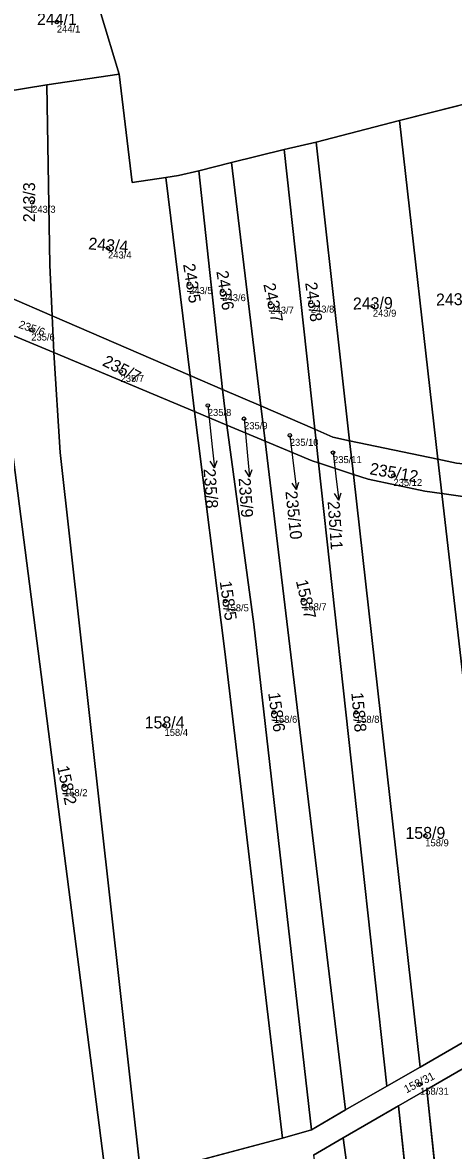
# Model space of a CAD drawing. Extents: x -603967 to -594699, y -1179315 to -1165625.
# Drawn here: x -597704.7 to -597643.2, y -1172739.7 to -1172579 of the extents above; entities that cross this region are included whole.
import ezdxf

# ---------------------------------------------------------------- set-up
doc = ezdxf.new("R2010")
doc.units = 0
for name, color, linetype in [('Definiční body', 7, 'Continuous'), ('Hranice parcel', 7, 'Continuous'), ('Parcelní čísla', 7, 'Continuous'), ('Polygon parcely', 7, 'Continuous'), ('Pop  PČ popisy', 7, 'Continuous')]:
    doc.layers.add(name, color=color, linetype=linetype)

msp = doc.modelspace()

# ---------------------------------------------------------------- linework, layer by layer
at = {"layer": 'Definiční body'}
for centre in [(-597699.78, -1172578.96994), (-597703.31, -1172604.64994), (-597692.48, -1172611.15994), (-597680.92, -1172616.22994), (-597676.18, -1172617.23994), (-597663.56, -1172618.86994), (-597669.33, -1172619.01994), (-597654.71, -1172619.44994), (-597703.43, -1172622.84994), (-597690.69, -1172628.73994), (-597678.25, -1172633.58994), (-597673.08, -1172635.47994), (-597666.55, -1172637.84994), (-597660.39, -1172640.30994), (-597651.77, -1172643.55994), (-597675.75, -1172661.42994), (-597664.65, -1172661.26994), (-597668.84, -1172677.30994), (-597657.12, -1172677.30994), (-597684.42, -1172679.16994), (-597698.76, -1172687.75994), (-597647.23, -1172694.89994), (-597647.98, -1172730.28994)]:
    msp.add_circle(centre, 0.25, dxfattribs=at)
at = {"layer": 'Hranice parcel'}
for p, q in [((-597690.9, -1172586.39), (-597693.52, -1172577.77)), ((-597701.19, -1172587.92), (-597690.9, -1172586.39)), ((-597707.28, -1172588.93), (-597701.19, -1172587.92)), ((-597650.89, -1172592.98), (-597638.71, -1172589.91)), ((-597662.81, -1172596.06), (-597650.89, -1172592.98)), ((-597645.44, -1172641.25), (-597650.89, -1172592.98)), ((-597667.35, -1172597.11), (-597662.81, -1172596.06)), ((-597658.02, -1172638.61), (-597662.81, -1172596.06)), ((-597674.85, -1172598.99), (-597667.35, -1172597.11)), ((-597663.01, -1172636.98), (-597667.35, -1172597.11)), ((-597679.52, -1172600.15), (-597674.85, -1172598.99)), ((-597670.69, -1172633.66), (-597674.85, -1172598.99)), ((-597676.16, -1172631.3), (-597679.52, -1172600.15)), ((-597680.76, -1172629.32), (-597684.22, -1172601.11)), ((-597700.46, -1172620.82), (-597706.57, -1172618.18)), ((-597700.22, -1172626.03), (-597700.46, -1172620.82)), ((-597680.76, -1172629.32), (-597700.46, -1172620.82)), ((-597700.22, -1172626.03), (-597706.47, -1172623.41)), ((-597680.14, -1172634.46), (-597700.22, -1172626.03)), ((-597680.14, -1172634.46), (-597680.76, -1172629.32)), ((-597676.16, -1172631.3), (-597680.76, -1172629.32)), ((-597675.55, -1172636.38), (-597676.16, -1172631.3)), ((-597670.69, -1172633.66), (-597676.16, -1172631.3)), ((-597675.55, -1172636.38), (-597680.14, -1172634.46)), ((-597670.09, -1172638.67), (-597670.69, -1172633.66)), ((-597663.01, -1172636.98), (-597670.69, -1172633.66)), ((-597670.09, -1172638.67), (-597675.55, -1172636.38)), ((-597662.48, -1172641.78), (-597663.01, -1172636.98)), ((-597658.59, -1172733.95), (-597670.09, -1172638.67)), ((-597657.48, -1172643.42), (-597658.02, -1172638.61)), ((-597645.44, -1172641.25), (-597658.02, -1172638.61)), ((-597692.08, -1172749.02), (-597706.16, -1172639.79)), ((-597644.88, -1172646.12), (-597645.44, -1172641.25)), ((-597652.73, -1172730.57), (-597662.48, -1172641.78)), ((-597657.48, -1172643.42), (-597662.48, -1172641.78)), ((-597647.97, -1172727.83), (-597657.48, -1172643.42)), ((-597655.38, -1172644.11), (-597657.48, -1172643.42)), ((-597647.29, -1172645.78), (-597655.38, -1172644.11)), ((-597644.88, -1172646.12), (-597647.29, -1172645.78)), ((-597636.23, -1172721.05), (-597644.88, -1172646.12)), ((-597647.97, -1172727.83), (-597636.23, -1172721.05)), ((-597635.98, -1172724.66), (-597647.03, -1172731.05)), ((-597652.73, -1172730.57), (-597647.97, -1172727.83)), ((-597658.59, -1172733.95), (-597652.73, -1172730.57)), ((-597647.03, -1172731.05), (-597651.05, -1172733.37)), ((-597644.22, -1172757.44), (-597647.03, -1172731.05)), ((-597663.47, -1172736.76), (-597658.59, -1172733.95)), ((-597651.05, -1172733.37), (-597658.94, -1172737.93)), ((-597648.55, -1172756.92), (-597651.05, -1172733.37)), ((-597667.6, -1172737.98), (-597663.47, -1172736.76)), ((-597687.82, -1172743.33), (-597667.6, -1172737.98)), ((-597658.94, -1172737.93), (-597663.2, -1172740.39)), ((-597656.45, -1172755.96), (-597658.94, -1172737.93))]:
    msp.add_line(p, q, dxfattribs=at)
for points in [[(-597690.9, -1172586.39), (-597689.06, -1172601.83), (-597684.22, -1172601.11)], [(-597700.46, -1172620.82), (-597700.78, -1172613.62), (-597701.19, -1172587.92)], [(-597684.22, -1172601.11), (-597682.44, -1172600.85), (-597679.52, -1172600.15)], [(-597687.82, -1172743.33), (-597699.31, -1172640.27), (-597700.22, -1172626.03)], [(-597667.6, -1172737.98), (-597675.81, -1172668.64), (-597680.14, -1172634.46)], [(-597663.47, -1172736.76), (-597671.71, -1172664.75), (-597675.55, -1172636.38)], [(-597658.02, -1172638.61), (-597660.41, -1172638.11), (-597663.01, -1172636.98)], [(-597662.48, -1172641.78), (-597663.37, -1172641.49), (-597670.09, -1172638.67)], [(-597633.11, -1172642.75), (-597642.79, -1172641.8), (-597645.44, -1172641.25)], [(-597632.63, -1172647.22), (-597638.53, -1172647.02), (-597644.88, -1172646.12)]]:
    msp.add_lwpolyline(points, dxfattribs=at)
at = {"layer": 'Polygon parcely'}
for points in [[(-597693.52, -1172577.77), (-597690.9, -1172586.39), (-597689.06, -1172601.83), (-597684.22, -1172601.11), (-597682.44, -1172600.85), (-597679.52, -1172600.15), (-597674.85, -1172598.99), (-597667.35, -1172597.11), (-597662.81, -1172596.06), (-597650.89, -1172592.98), (-597638.71, -1172589.91), (-597630.6, -1172587.79), (-597626.74, -1172586.73), (-597615.36, -1172583.75), (-597606.4, -1172581.35), (-597602.44, -1172580.37), (-597597.44, -1172579.14), (-597586.09, -1172601.2), (-597578.23, -1172616.23), (-597573.46, -1172619.88), (-597565.22, -1172625.8), (-597561.37, -1172628.12), (-597555.47, -1172583.96), (-597552.42, -1172571.82)], [(-597707.28, -1172588.93), (-597701.19, -1172587.92), (-597690.9, -1172586.39), (-597693.52, -1172577.77)], [(-597636.23, -1172721.05), (-597647.97, -1172727.83), (-597652.73, -1172730.57), (-597658.59, -1172733.95), (-597663.47, -1172736.76), (-597667.6, -1172737.98), (-597687.82, -1172743.33)], [(-597663.2, -1172740.39), (-597658.94, -1172737.93), (-597651.05, -1172733.37), (-597647.03, -1172731.05), (-597635.98, -1172724.66)]]:
    msp.add_lwpolyline(points, dxfattribs=at)
for points in [[(-597680.76, -1172629.32), (-597684.22, -1172601.11), (-597689.06, -1172601.83), (-597690.9, -1172586.39), (-597701.19, -1172587.92), (-597700.78, -1172613.62), (-597700.46, -1172620.82)], [(-597700.46, -1172620.82), (-597700.78, -1172613.62), (-597701.19, -1172587.92), (-597707.28, -1172588.93), (-597706.66, -1172613.39), (-597706.57, -1172618.18)], [(-597633.11, -1172642.75), (-597638.71, -1172589.91), (-597650.89, -1172592.98), (-597645.44, -1172641.25), (-597642.79, -1172641.8)], [(-597645.44, -1172641.25), (-597650.89, -1172592.98), (-597662.81, -1172596.06), (-597658.02, -1172638.61)], [(-597658.02, -1172638.61), (-597662.81, -1172596.06), (-597667.35, -1172597.11), (-597663.01, -1172636.98), (-597660.41, -1172638.11)], [(-597663.01, -1172636.98), (-597667.35, -1172597.11), (-597674.85, -1172598.99), (-597670.69, -1172633.66)], [(-597670.69, -1172633.66), (-597674.85, -1172598.99), (-597679.52, -1172600.15), (-597676.16, -1172631.3)], [(-597676.16, -1172631.3), (-597679.52, -1172600.15), (-597682.44, -1172600.85), (-597684.22, -1172601.11), (-597680.76, -1172629.32)], [(-597700.22, -1172626.03), (-597700.46, -1172620.82), (-597706.57, -1172618.18), (-597706.47, -1172623.41)], [(-597680.76, -1172629.32), (-597700.46, -1172620.82), (-597700.22, -1172626.03), (-597680.14, -1172634.46)], [(-597699.31, -1172640.27), (-597700.22, -1172626.03), (-597706.47, -1172623.41), (-597706.16, -1172639.79), (-597692.08, -1172749.02), (-597689.09, -1172743.67), (-597687.82, -1172743.33)], [(-597680.14, -1172634.46), (-597700.22, -1172626.03), (-597699.31, -1172640.27), (-597687.82, -1172743.33), (-597667.6, -1172737.98), (-597675.81, -1172668.64)], [(-597676.16, -1172631.3), (-597680.76, -1172629.32), (-597680.14, -1172634.46), (-597675.55, -1172636.38)], [(-597670.09, -1172638.67), (-597670.69, -1172633.66), (-597676.16, -1172631.3), (-597675.55, -1172636.38)], [(-597663.47, -1172736.76), (-597671.71, -1172664.75), (-597675.55, -1172636.38), (-597680.14, -1172634.46), (-597675.81, -1172668.64), (-597667.6, -1172737.98)], [(-597670.69, -1172633.66), (-597670.09, -1172638.67), (-597663.37, -1172641.49), (-597662.48, -1172641.78), (-597663.01, -1172636.98)], [(-597658.59, -1172733.95), (-597670.09, -1172638.67), (-597675.55, -1172636.38), (-597671.71, -1172664.75), (-597663.47, -1172736.76)], [(-597658.02, -1172638.61), (-597660.41, -1172638.11), (-597663.01, -1172636.98), (-597662.48, -1172641.78), (-597657.48, -1172643.42)], [(-597693.44, -1172751.45), (-597692.08, -1172749.02), (-597706.16, -1172639.79), (-597714.23, -1172639.54), (-597728.58, -1172747.18)], [(-597662.48, -1172641.78), (-597663.37, -1172641.49), (-597670.09, -1172638.67), (-597658.59, -1172733.95), (-597652.73, -1172730.57)], [(-597644.88, -1172646.12), (-597645.44, -1172641.25), (-597658.02, -1172638.61), (-597657.48, -1172643.42), (-597655.38, -1172644.11), (-597647.29, -1172645.78)], [(-597633.11, -1172642.75), (-597642.79, -1172641.8), (-597645.44, -1172641.25), (-597644.88, -1172646.12), (-597638.53, -1172647.02), (-597632.63, -1172647.22)], [(-597647.97, -1172727.83), (-597657.48, -1172643.42), (-597662.48, -1172641.78), (-597652.73, -1172730.57)], [(-597655.38, -1172644.11), (-597657.48, -1172643.42), (-597647.97, -1172727.83), (-597636.23, -1172721.05), (-597644.88, -1172646.12), (-597647.29, -1172645.78)], [(-597625.42, -1172714.81), (-597632.63, -1172647.22), (-597638.53, -1172647.02), (-597644.88, -1172646.12), (-597636.23, -1172721.05)], [(-597635.98, -1172724.66), (-597647.03, -1172731.05), (-597644.22, -1172757.44), (-597632.1, -1172758.92)], [(-597644.22, -1172757.44), (-597647.03, -1172731.05), (-597651.05, -1172733.37), (-597648.55, -1172756.92)], [(-597658.94, -1172737.93), (-597656.45, -1172755.96), (-597648.55, -1172756.92), (-597651.05, -1172733.37)], [(-597656.45, -1172755.96), (-597658.94, -1172737.93), (-597663.2, -1172740.39), (-597661.03, -1172755.4)]]:
    msp.add_lwpolyline(points, close=True, dxfattribs=at)
at = {"layer": 'Pop  PČ popisy'}
for p, q in [((-597678.25, -1172633.59), (-597677.62, -1172639.48)), ((-597673.08, -1172635.48), (-597672.58, -1172640.77)), ((-597666.55, -1172637.85), (-597665.99, -1172642.59)), ((-597677.62, -1172639.48), (-597677.306, -1172642.465)), ((-597672.58, -1172640.77), (-597672.318, -1172643.76)), ((-597660.39, -1172640.31), (-597659.95, -1172644.1)), ((-597677.306, -1172642.465), (-597677.909, -1172641.521)), ((-597677.306, -1172642.465), (-597676.913, -1172641.416)), ((-597672.318, -1172643.76), (-597672.905, -1172642.806)), ((-597672.318, -1172643.76), (-597671.907, -1172642.718)), ((-597665.99, -1172642.59), (-597665.624, -1172645.569)), ((-597659.95, -1172644.1), (-597659.584, -1172647.079)), ((-597665.624, -1172645.569), (-597666.243, -1172644.636)), ((-597665.624, -1172645.569), (-597665.249, -1172644.514)), ((-597659.584, -1172647.079), (-597659.209, -1172646.024)), ((-597659.584, -1172647.079), (-597660.203, -1172646.146))]:
    msp.add_line(p, q, dxfattribs=at)

# ---------------------------------------------------------------- texts
at = {"layer": 'Definiční body'}
for s, p in [('244/1', (-597699.78, -1172580.459)), ('243/3', (-597703.31, -1172606.139)), ('243/4', (-597692.48, -1172612.649)), ('243/5', (-597680.92, -1172617.719)), ('243/6', (-597676.18, -1172618.729)), ('243/7', (-597669.33, -1172620.509)), ('243/8', (-597663.56, -1172620.359)), ('243/9', (-597654.71, -1172620.939)), ('235/6', (-597703.43, -1172624.339)), ('235/7', (-597690.69, -1172630.229)), ('235/8', (-597678.25, -1172635.079)), ('235/9', (-597673.08, -1172636.969)), ('235/10', (-597666.55, -1172639.339)), ('235/11', (-597660.39, -1172641.799)), ('235/12', (-597651.77, -1172645.049)), ('158/5', (-597675.75, -1172662.919)), ('158/7', (-597664.65, -1172662.759)), ('158/6', (-597668.84, -1172678.799)), ('158/8', (-597657.12, -1172678.799)), ('158/4', (-597684.42, -1172680.659)), ('158/2', (-597698.76, -1172689.249)), ('158/9', (-597647.23, -1172696.389)), ('158/31', (-597647.98, -1172731.779))]:
    msp.add_text(s, height=0.999996, dxfattribs=at).set_placement(p)
at = {"layer": 'Parcelní čísla'}
for s, p in [('244/1', (-597702.616, -1172579.395)), ('158/4', (-597687.256, -1172679.595)), ('158/9', (-597650.066, -1172695.325))]:
    msp.add_text(s, height=1.699998, dxfattribs=at).set_placement(p)
for s, height, rotation, p in [('243/3', 1.699998, 90, (-597702.885, -1172607.486)), ('243/4', 1.699998, 355, (-597695.342, -1172611.336)), ('243/5', 1.699998, 279, (-597681.783, -1172613.495)), ('243/6', 1.699998, 279, (-597677.043, -1172614.505)), ('243/7', 1.699998, 282, (-597670.335, -1172616.334)), ('243/8', 1.699998, 278, (-597664.375, -1172616.12)), ('243/9', 1.699998, 1, (-597657.538, -1172619.924)), ('243/10', 1.699998, 1, (-597645.688, -1172619.355)), ('235/6', 1.14, 340.9999972, (-597705.321, -1172622.5)), ('235/7', 1.699998, 333, (-597693.409, -1172627.831)), ('235/8', 1.699998, 274, (-597678.859, -1172642.638)), ('235/12', 1.699998, 349.9999972, (-597655.257, -1172643.376)), ('235/9', 1.699998, 274, (-597673.859, -1172643.938)), ('235/10', 1.699998, 275.9999972, (-597667.191, -1172645.838)), ('235/11', 1.699998, 274, (-597661.169, -1172647.258)), ('158/5', 1.699998, 278, (-597676.565, -1172658.68)), ('158/7', 1.699998, 283, (-597665.702, -1172658.602)), ('158/6', 1.699998, 278, (-597669.655, -1172674.56)), ('158/8', 1.699998, 275, (-597657.79, -1172674.521)), ('158/2', 1.699998, 282, (-597699.765, -1172685.074)), ('158/31', 1.14, 27, (-597649.921, -1172731.599))]:
    msp.add_text(s, height=height, rotation=rotation, dxfattribs=at).set_placement(p)

doc.saveas('drawing.dxf')
